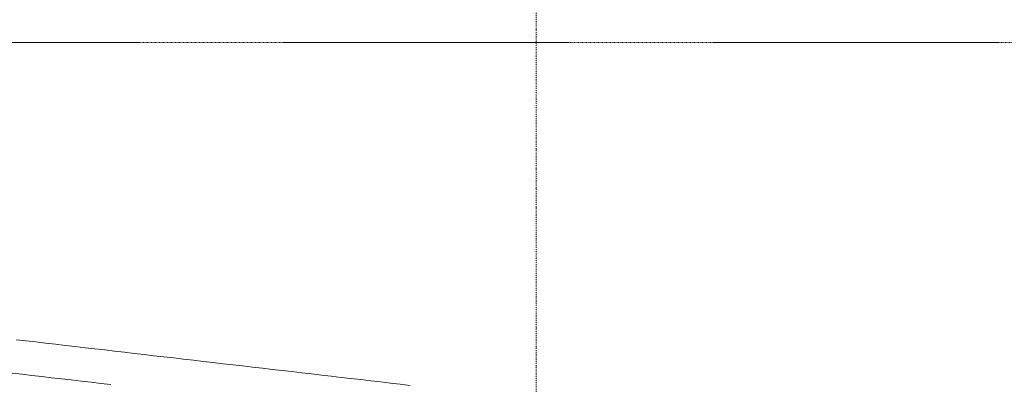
# Model space of a CAD drawing. Header units: millimetres. Extents: x -176817 to 571382, y -58489 to 156123.
# Tile 343 of 364: x 550642 to 557670, y -15284 to -12681. Entities that reach past the tile are written whole.
import ezdxf

# ---------------------------------------------------------------- set-up
doc = ezdxf.new("R2010")
doc.units = ezdxf.units.MM
doc.header["$LTSCALE"] = 0.2
doc.linetypes.add('DASHDOT', pattern=[25.4, 12.7, -6.35, 0, -6.35])
doc.linetypes.add('HIDDEN', pattern=[9.525, 6.35, -3.175])
doc.layers.get('0').update_dxf_attribs({"lineweight": 13})
doc.layers.add('ARF2000E0_BEARING_ROOF_KANTAVAT_KATTO', color=7, linetype='Continuous', lineweight=13)
doc.layers.add('poziome 1', color=7, linetype='Continuous', lineweight=13)

msp = doc.modelspace()

# ---------------------------------------------------------------- linework, layer by layer
at = {"color": 252, "linetype": 'DASHDOT', "ltscale": 3}
msp.add_line((554328.6662, 20227.7292), (554328.6662, -30771.4395), dxfattribs=at)
at = {"layer": 'ARF2000E0_BEARING_ROOF_KANTAVAT_KATTO'}
for points in [[(553428.4101, -15291.117), (553358.0976, -15282.9732), (553287.7851, -15274.8295), (553217.4726, -15266.6857), (553147.1601, -15258.542), (553076.8476, -15250.3982), (553006.5351, -15242.2545), (552936.2226, -15234.1107), (552865.9101, -15225.967), (552795.5976, -15217.8232), (552725.2851, -15209.6795), (552654.9726, -15201.5357), (552584.6601, -15193.392), (552514.3476, -15185.2482), (552444.0351, -15177.1045), (552373.7226, -15168.9607), (552303.4101, -15160.817), (552233.0976, -15152.6732), (552162.7851, -15144.5295), (552092.4726, -15136.3857), (552022.1601, -15128.242), (551951.8476, -15120.0982), (551881.5351, -15111.9545), (551811.2226, -15103.8107), (551740.9101, -15095.667), (551670.5976, -15087.5232), (551600.2851, -15079.3795), (551529.9726, -15071.2357), (551459.6601, -15063.092), (551389.3476, -15054.9482), (551319.0351, -15046.8045), (551248.7226, -15038.6607), (551178.4101, -15030.517), (551108.0976, -15022.3732), (551037.7851, -15014.2295), (550967.4726, -15006.0857), (550897.1601, -14997.942), (550826.8476, -14989.7982), (550756.5351, -14981.6545), (550686.2226, -14973.5107), (550615.9101, -14965.367)], [(550588.2973, -15203.7732), (550658.6098, -15211.917), (550728.9223, -15220.0607), (550799.2348, -15228.2045), (550869.5473, -15236.3482), (550939.8598, -15244.492), (551010.1723, -15252.6357), (551080.4848, -15260.7795), (551150.7973, -15268.9232), (551221.1098, -15277.067), (551291.4223, -15285.2107)]]:
    msp.add_lwpolyline(points, dxfattribs=at)
at = {"layer": 'poziome 1', "linetype": 'HIDDEN', "ltscale": 5}
msp.add_lwpolyline([(564901.3596, -12842.2209), (526676.9234, -12842.2209), (526676.9234, -20232.3411), (564901.3596, -20232.3411)], close=True, dxfattribs=at)

doc.saveas('drawing.dxf')
